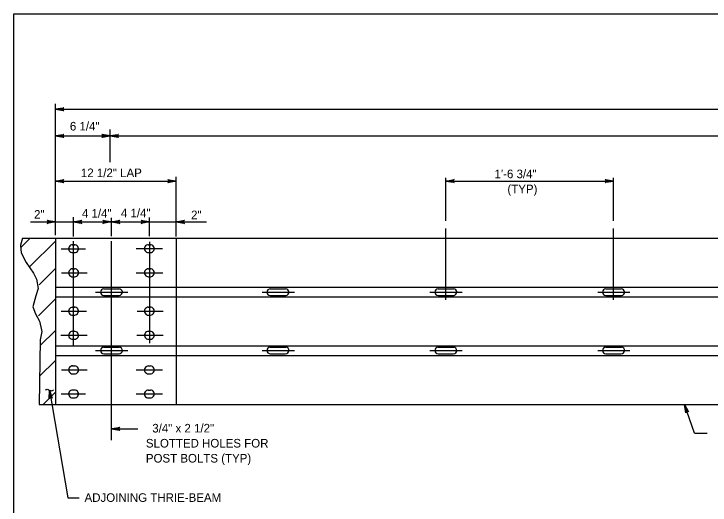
# Model space of a CAD drawing. Extents: x 632007860 to 635435983, y 295418622 to 297794622.
# Drawn here: x 632888860 to 633135813, y 296417297 to 296591622 of the extents above; entities that cross this region are included whole.
import ezdxf

# ---------------------------------------------------------------- set-up
doc = ezdxf.new("R2010")
doc.units = 0
for name, color, linetype in [('1', 7, 'Continuous'), ('8', 7, 'Continuous'), ('S-DETL-DIMS', 7, 'Continuous'), ('S-DETL-T120', 7, 'Continuous'), ('S-STEL', 7, 'Continuous')]:
    doc.layers.add(name, color=color, linetype=linetype)

msp = doc.modelspace()

# ---------------------------------------------------------------- linework, layer by layer
at = {"layer": '1'}
for p, q in [((632888860, 296027622), (632888860, 296591622)), ((632888860, 296591622), (633674860, 296591622))]:
    msp.add_line(p, q, dxfattribs=at)
at = {"layer": '8'}
for p, q in [((632910018, 296512676), (632910018, 296519483)), ((632923425, 296512744), (632923425, 296519249)), ((632936919, 296512744), (632936919, 296519379)), ((633042050, 296490148), (633042050, 296515424)), ((633101581, 296490148), (633101581, 296515424)), ((632910018, 296473970), (632910018, 296511009)), ((632923425, 296440322), (632923425, 296511009)), ((632936919, 296510729), (632936919, 296474733)), ((632905591, 296508299), (632914216, 296508299)), ((632932178, 296508307), (632941583, 296508307)), ((632905680, 296499737), (632914814, 296499737)), ((632932256, 296499746), (632941686, 296499746)), ((632917789, 296492873), (632929249, 296492873)), ((632976884, 296492873), (632988343, 296492873)), ((633036415, 296492873), (633047875, 296492873)), ((633095947, 296492873), (633107406, 296492873)), ((632905641, 296486117), (632914583, 296486117)), ((632932564, 296486125), (632941827, 296486125)), ((632905501, 296477555), (632914827, 296477555)), ((632932449, 296477564), (632941763, 296477564)), ((632917789, 296472160), (632929249, 296472160)), ((632976884, 296472160), (632988343, 296472160)), ((633036415, 296472160), (633047875, 296472160)), ((633095947, 296472160), (633107406, 296472160)), ((632905680, 296465297), (632914814, 296465297)), ((632932178, 296465284), (632941583, 296465284)), ((632905591, 296456735), (632914216, 296456735)), ((632932178, 296456727), (632941583, 296456727))]:
    msp.add_line(p, q, dxfattribs=at)
at = {"layer": 'S-DETL-DIMS'}
for p, q in [((632903578, 296513076), (632903578, 296559751)), ((632903578, 296557775), (633656823, 296557775)), ((632922988, 296538986), (632922988, 296550636)), ((632903578, 296548328), (633656823, 296548328)), ((632903605, 296532259), (632946441, 296532259)), ((632946441, 296512661), (632946441, 296533842)), ((633042050, 296518128), (633042050, 296533421)), ((633042050, 296532287), (633101581, 296532287)), ((633101581, 296518128), (633101581, 296533421)), ((632894780, 296517811), (632910018, 296517811)), ((632910018, 296517811), (632922974, 296517811)), ((632923000, 296517811), (632936477, 296517811)), ((632936477, 296517811), (632957135, 296517811)), ((632901423, 296458059), (632907925, 296419826)), ((633130238, 296442790), (633126722, 296453038)), ((632923425, 296444369), (632932828, 296444369)), ((633130238, 296442790), (633134758, 296442790)), ((632907925, 296419826), (632912003, 296419826))]:
    msp.add_line(p, q, dxfattribs=at)
for points in [[(632903578, 296557775), (632906537, 296558330), (632906423, 296558251), (632906309, 296558172), (632906251, 296558073), (632906192, 296557973), (632906175, 296557874), (632906158, 296557775), (632906175, 296557676), (632906192, 296557577), (632906251, 296557477), (632906309, 296557378), (632906423, 296557299), (632906537, 296557220), (632903578, 296557775), (632906423, 296557299), (632906309, 296557378), (632903578, 296557775), (632906251, 296557477), (632906192, 296557577), (632903578, 296557775), (632906175, 296557676), (632906158, 296557775), (632903578, 296557775), (632906175, 296557874), (632906192, 296557973), (632903578, 296557775), (632906251, 296558073), (632906309, 296558172), (632903578, 296557775), (632906423, 296558251)], [(632903578, 296548328), (632906538, 296548883), (632906424, 296548804), (632906310, 296548725), (632906251, 296548625), (632906192, 296548526), (632906175, 296548427), (632906158, 296548328), (632906175, 296548229), (632906192, 296548129), (632906251, 296548030), (632906310, 296547931), (632906424, 296547852), (632906538, 296547773), (632903578, 296548328), (632906424, 296547852), (632906310, 296547931), (632903578, 296548328), (632906251, 296548030), (632906192, 296548129), (632903578, 296548328), (632906175, 296548229), (632906158, 296548328), (632903578, 296548328), (632906175, 296548427), (632906192, 296548526), (632903578, 296548328), (632906251, 296548625), (632906310, 296548725), (632903578, 296548328), (632906424, 296548804)], [(632922988, 296548328), (632920028, 296547773), (632920142, 296547852), (632920256, 296547931), (632920315, 296548030), (632920374, 296548129), (632920391, 296548229), (632920408, 296548328), (632920391, 296548427), (632920374, 296548526), (632920315, 296548625), (632920256, 296548725), (632920142, 296548804), (632920028, 296548883), (632922988, 296548328), (632920142, 296548804), (632920256, 296548725), (632922988, 296548328), (632920315, 296548625), (632920374, 296548526), (632922988, 296548328), (632920391, 296548427), (632920408, 296548328), (632922988, 296548328), (632920391, 296548229), (632920374, 296548129), (632922988, 296548328), (632920315, 296548030), (632920256, 296547931), (632922988, 296548328), (632920142, 296547852)], [(632922987, 296548328), (632925947, 296548883), (632925833, 296548804), (632925719, 296548725), (632925660, 296548625), (632925601, 296548526), (632925584, 296548427), (632925567, 296548328), (632925584, 296548229), (632925601, 296548129), (632925660, 296548030), (632925719, 296547931), (632925833, 296547852), (632925947, 296547773), (632922987, 296548328), (632925833, 296547852), (632925719, 296547931), (632922987, 296548328), (632925660, 296548030), (632925601, 296548129), (632922987, 296548328), (632925584, 296548229), (632925567, 296548328), (632922987, 296548328), (632925584, 296548427), (632925601, 296548526), (632922987, 296548328), (632925660, 296548625), (632925719, 296548725), (632922987, 296548328), (632925833, 296548804)], [(632903605, 296532259), (632906565, 296532814), (632906336, 296532656), (632906219, 296532458), (632906185, 296532259), (632906219, 296532061), (632906336, 296531862), (632906565, 296531704), (632903605, 296532259), (632906336, 296531862), (632906219, 296532061), (632903605, 296532259), (632906185, 296532259), (632906219, 296532458), (632903605, 296532259), (632906336, 296532656)], [(632946441, 296532259), (632943482, 296531704), (632943710, 296531862), (632943827, 296532061), (632943861, 296532259), (632943827, 296532458), (632943710, 296532656), (632943482, 296532814), (632946441, 296532259), (632943710, 296532656), (632943827, 296532458), (632946441, 296532259), (632943861, 296532259), (632943827, 296532061), (632946441, 296532259), (632943710, 296531862)], [(633042050, 296532287), (633045009, 296532842), (633044781, 296532684), (633044663, 296532486), (633044629, 296532287), (633044663, 296532089), (633044781, 296531890), (633045009, 296531733), (633042050, 296532287), (633044781, 296531890), (633044663, 296532089), (633042050, 296532287), (633044629, 296532287), (633044663, 296532486), (633042050, 296532287), (633044781, 296532684)], [(633101581, 296532287), (633098622, 296531733), (633098736, 296531811), (633098850, 296531890), (633098909, 296531990), (633098967, 296532089), (633098984, 296532188), (633099001, 296532287), (633098984, 296532387), (633098967, 296532486), (633098909, 296532585), (633098850, 296532684), (633098736, 296532763), (633098622, 296532842), (633101581, 296532287), (633098736, 296532763), (633098850, 296532684), (633101581, 296532287), (633098909, 296532585), (633098967, 296532486), (633101581, 296532287), (633098984, 296532387), (633099001, 296532287), (633101581, 296532287), (633098984, 296532188), (633098967, 296532089), (633101581, 296532287), (633098909, 296531990), (633098850, 296531890), (633101581, 296532287), (633098736, 296531811)], [(632903578, 296517811), (632900619, 296517256), (632900847, 296517414), (632900965, 296517612), (632900999, 296517811), (632900965, 296518009), (632900847, 296518208), (632900619, 296518366), (632903578, 296517811), (632900847, 296518208), (632900965, 296518009), (632903578, 296517811), (632900999, 296517811), (632900965, 296517612), (632903578, 296517811), (632900847, 296517414)], [(632910018, 296517811), (632912978, 296518366), (632912750, 296518208), (632912632, 296518009), (632912598, 296517811), (632912632, 296517612), (632912750, 296517414), (632912978, 296517256), (632910018, 296517811), (632912750, 296517414), (632912632, 296517612), (632910018, 296517811), (632912598, 296517811), (632912632, 296518009), (632910018, 296517811), (632912750, 296518208)], [(632923410, 296517811), (632920451, 296517256), (632920679, 296517414), (632920797, 296517612), (632920831, 296517811), (632920797, 296518009), (632920679, 296518208), (632920451, 296518366), (632923410, 296517811), (632920679, 296518208), (632920797, 296518009), (632923410, 296517811), (632920831, 296517811), (632920797, 296517612), (632923410, 296517811), (632920679, 296517414)], [(632923437, 296517811), (632926397, 296518366), (632926169, 296518208), (632926051, 296518009), (632926017, 296517811), (632926051, 296517612), (632926169, 296517414), (632926397, 296517256), (632923437, 296517811), (632926169, 296517414), (632926051, 296517612), (632923437, 296517811), (632926017, 296517811), (632926051, 296518009), (632923437, 296517811), (632926169, 296518208)], [(632936919, 296517811), (632933960, 296517256), (632934188, 296517414), (632934306, 296517612), (632934340, 296517811), (632934306, 296518009), (632934188, 296518208), (632933960, 296518366), (632936919, 296517811), (632934188, 296518208), (632934306, 296518009), (632936919, 296517811), (632934340, 296517811), (632934306, 296517612), (632936919, 296517811), (632934188, 296517414)], [(632946441, 296517811), (632949400, 296518366), (632949172, 296518208), (632949055, 296518009), (632949021, 296517811), (632949055, 296517612), (632949172, 296517414), (632949400, 296517256), (632946441, 296517811), (632949172, 296517414), (632949055, 296517612), (632946441, 296517811), (632949021, 296517811), (632949055, 296518009), (632946441, 296517811), (632949172, 296518208)], [(632901423, 296458059), (632902466, 296455235), (632902272, 296455433), (632902057, 296455516), (632901855, 296455516), (632901665, 296455449), (632901489, 296455300), (632901372, 296455049), (632901423, 296458059), (632901489, 296455300), (632901665, 296455449), (632901423, 296458059), (632901855, 296455516), (632902057, 296455516), (632901423, 296458059), (632902272, 296455433)], [(633126722, 296453038), (633128208, 296450418), (633128096, 296450501), (633127984, 296450583), (633127871, 296450606), (633127758, 296450630), (633127659, 296450614), (633127560, 296450598), (633127471, 296450549), (633127383, 296450501), (633127308, 296450413), (633127233, 296450325), (633127196, 296450192), (633127158, 296450058), (633126722, 296453038), (633127196, 296450192), (633127233, 296450325), (633126722, 296453038), (633127308, 296450413), (633127383, 296450501), (633126722, 296453038), (633127471, 296450549), (633127560, 296450598), (633126722, 296453038), (633127659, 296450614), (633127758, 296450630), (633126722, 296453038), (633127871, 296450606), (633127984, 296450583), (633126722, 296453038), (633128096, 296450501)], [(632923425, 296444369), (632926384, 296444924), (632926270, 296444845), (632926156, 296444766), (632926097, 296444667), (632926038, 296444568), (632926021, 296444468), (632926004, 296444369), (632926021, 296444270), (632926038, 296444171), (632926097, 296444071), (632926156, 296443972), (632926270, 296443893), (632926384, 296443814), (632923425, 296444369), (632926270, 296443893), (632926156, 296443972), (632923425, 296444369), (632926097, 296444071), (632926038, 296444171), (632923425, 296444369), (632926021, 296444270), (632926004, 296444369), (632923425, 296444369), (632926021, 296444468), (632926038, 296444568), (632923425, 296444369), (632926097, 296444667), (632926156, 296444766), (632923425, 296444369), (632926270, 296444845)]]:
    msp.add_lwpolyline(points, dxfattribs=at)
msp.add_spline([(632900071, 296458256), (632900649, 296458382), (632901306, 296458116), (632901906, 296457957), (632902591, 296457931), (632902939, 296458165)], degree=3, dxfattribs=at)
at = {"layer": 'S-STEL'}
for p, q in [((632891217, 296508642), (632894593, 296512018)), ((632891947, 296511987), (632903578, 296511987)), ((632894554, 296501971), (632903593, 296511011)), ((632903578, 296511996), (633656823, 296511996)), ((632903578, 296511996), (632903578, 296453038)), ((632946441, 296511996), (632946441, 296453038)), ((632909566, 296509708), (632910453, 296509708)), ((632936464, 296509718), (632937351, 296509718)), ((632909618, 296506888), (632910465, 296506888)), ((632936515, 296506896), (632937363, 296506896)), ((632897829, 296495420), (632903541, 296501130)), ((632909579, 296501148), (632910465, 296501148)), ((632936464, 296501157), (632937351, 296501157)), ((632909631, 296498326), (632910480, 296498326)), ((632936515, 296498335), (632937363, 296498335)), ((632903578, 296494678), (633656823, 296494678)), ((632920701, 296494054), (632926147, 296494054)), ((632979795, 296494054), (632985242, 296494054)), ((633039327, 296494054), (633044773, 296494054)), ((633098858, 296494054), (633104304, 296494054)), ((632897530, 296484458), (632903559, 296490486)), ((632903578, 296491176), (633656823, 296491176)), ((632920701, 296491721), (632926237, 296491721)), ((632979795, 296491721), (632985331, 296491721)), ((633039327, 296491721), (633044863, 296491721)), ((633098858, 296491721), (633104394, 296491721)), ((632909566, 296487528), (632910453, 296487528)), ((632936464, 296487536), (632937351, 296487536)), ((632909618, 296484706), (632910465, 296484706)), ((632936515, 296484716), (632937363, 296484716)), ((632898228, 296473902), (632903566, 296479240)), ((632909592, 296478966), (632910478, 296478966)), ((632936477, 296478975), (632937363, 296478975)), ((632909643, 296476144), (632910492, 296476144)), ((632936527, 296476153), (632937376, 296476153)), ((632903578, 296473858), (633656823, 296473858)), ((632920701, 296473313), (632926237, 296473313)), ((632979795, 296473313), (632985331, 296473313)), ((633039327, 296473313), (633044863, 296473313)), ((633098858, 296473313), (633104394, 296473313)), ((632920701, 296470979), (632926147, 296470979)), ((632979795, 296470979), (632985242, 296470979)), ((633039327, 296470979), (633044773, 296470979)), ((633098858, 296470979), (633104304, 296470979)), ((632897976, 296462995), (632903559, 296468578)), ((632903578, 296470356), (633656823, 296470356)), ((632909631, 296466708), (632910480, 296466708)), ((632936515, 296466698), (632937363, 296466698)), ((632909579, 296463886), (632910465, 296463886)), ((632936464, 296463877), (632937351, 296463877)), ((632909618, 296458145), (632910465, 296458145)), ((632936515, 296458137), (632937363, 296458137)), ((632899273, 296453038), (632903566, 296457331)), ((632909566, 296455325), (632910453, 296455325)), ((632936464, 296455316), (632937351, 296455316)), ((632897801, 296453038), (632903578, 296453038)), ((632903578, 296453038), (633022634, 296453038)), ((632903578, 296453038), (633656823, 296453038))]:
    msp.add_line(p, q, dxfattribs=at)
msp.add_lwpolyline([(632891947, 296511987), (632891138, 296509532), (632891382, 296506783), (632893169, 296503366), (632895764, 296499551), (632896817, 296497444), (632897472, 296494193), (632896586, 296491521), (632895520, 296487706), (632896496, 296485188), (632897960, 296482516), (632898770, 296478868), (632898204, 296475939), (632897801, 296453038)], dxfattribs=at)
for centre, radius, start, end in [((632909688, 296508302), 1411, 90.78448, 272.3509), ((632910331, 296508302), 1411, 272.3509, 93.91733), ((632936586, 296508311), 1411, 90.78448, 272.3509), ((632937228, 296508311), 1411, 272.3509, 93.91733), ((632909701, 296499741), 1411, 90.78448, 272.3509), ((632910411, 296499728), 1411, 272.3509, 93.91733), ((632936586, 296499750), 1411, 90.78448, 272.3509), ((632937228, 296499750), 1411, 272.3509, 93.91733), ((632920713, 296492886), 1167, 90.62861, 268.74141), ((632926160, 296492886), 1167, 273.17641, 91.27588), ((632979808, 296492886), 1167, 90.62861, 268.74141), ((632985255, 296492886), 1167, 273.17641, 91.27588), ((633039339, 296492886), 1167, 90.62861, 268.74141), ((633044786, 296492886), 1167, 273.17641, 91.27588), ((633098871, 296492886), 1167, 90.62861, 268.74141), ((633104318, 296492886), 1167, 273.17641, 91.27588), ((632926160, 296492886), 1167, 270.63406, 274.39637), ((632926160, 296492886), 1167, 270.63406, 274.39637), ((632985255, 296492886), 1167, 270.63406, 274.39637), ((632985255, 296492886), 1167, 270.63406, 274.39637), ((633044786, 296492886), 1167, 270.63406, 274.39637), ((633044786, 296492886), 1167, 270.63406, 274.39637), ((633104318, 296492886), 1167, 270.63406, 274.39637), ((633104318, 296492886), 1167, 270.63406, 274.39637), ((632909688, 296486120), 1411, 90.78448, 272.3509), ((632910331, 296486120), 1411, 272.3509, 93.91733), ((632936586, 296486129), 1411, 90.78448, 272.3509), ((632937228, 296486129), 1411, 272.3509, 93.91733), ((632909714, 296477559), 1411, 90.78448, 272.3509), ((632910356, 296477559), 1411, 272.3509, 93.91733), ((632936599, 296477568), 1411, 90.78448, 272.3509), ((632937241, 296477568), 1411, 272.3509, 93.91733), ((632920713, 296472148), 1167, 91.25859, 269.37139), ((632926160, 296472148), 1167, 268.72412, 86.82359), ((632926160, 296472148), 1167, 85.60363, 89.36594), ((632926160, 296472148), 1167, 85.60363, 89.36594), ((632979808, 296472148), 1167, 91.25859, 269.37139), ((632985255, 296472148), 1167, 268.72412, 86.82359), ((632985255, 296472148), 1167, 85.60363, 89.36594), ((632985255, 296472148), 1167, 85.60363, 89.36594), ((633039339, 296472148), 1167, 91.25859, 269.37139), ((633044786, 296472148), 1167, 268.72412, 86.82359), ((633044786, 296472148), 1167, 85.60363, 89.36594), ((633044786, 296472148), 1167, 85.60363, 89.36594), ((633098871, 296472148), 1167, 91.25859, 269.37139), ((633104318, 296472148), 1167, 268.72412, 86.82359), ((633104318, 296472148), 1167, 85.60363, 89.36594), ((633104318, 296472148), 1167, 85.60363, 89.36594), ((632909701, 296465293), 1411, 87.6491, 269.21552), ((632910411, 296465306), 1411, 266.08267, 87.6491), ((632936586, 296465284), 1411, 87.6491, 269.21552), ((632937228, 296465284), 1411, 266.08267, 87.6491), ((632909688, 296456731), 1411, 87.6491, 269.21552), ((632910331, 296456731), 1411, 266.08267, 87.6491), ((632936586, 296456722), 1411, 87.6491, 269.21552), ((632937228, 296456722), 1411, 266.08267, 87.6491)]:
    msp.add_arc(centre, radius, start, end, dxfattribs=at)

# ---------------------------------------------------------------- texts
at = {"layer": 'S-DETL-T120'}
for s, height, p in [('6 1/4"', 3048, (632908709, 296550245)), ('12 1/2" LAP', 3048.01, (632912626, 296533697)), (' 1\'-6 3/4"', 3048, (633058227, 296533311)), ('(TYP)', 3048, (633063915, 296527977)), ('4 1/4"', 3048, (632912989, 296519315)), ('4 1/4"', 3048, (632926808, 296519416)), ('2"', 3048, (632895995, 296518945)), ('2"', 3048, (632951698, 296518762)), ('  3/4" x 2 1/2"', 3048.01, (632935670, 296443064)), ('SLOTTED HOLES FOR', 3048.01, (632935670, 296437730)), ('POST BOLTS (TYP)', 3048.01, (632935670, 296432396)), ('ADJOINING THRIE-BEAM', 3048.01, (632913911, 296418439))]:
    msp.add_text(s, height=height, dxfattribs=at).set_placement(p)

doc.saveas('drawing.dxf')
